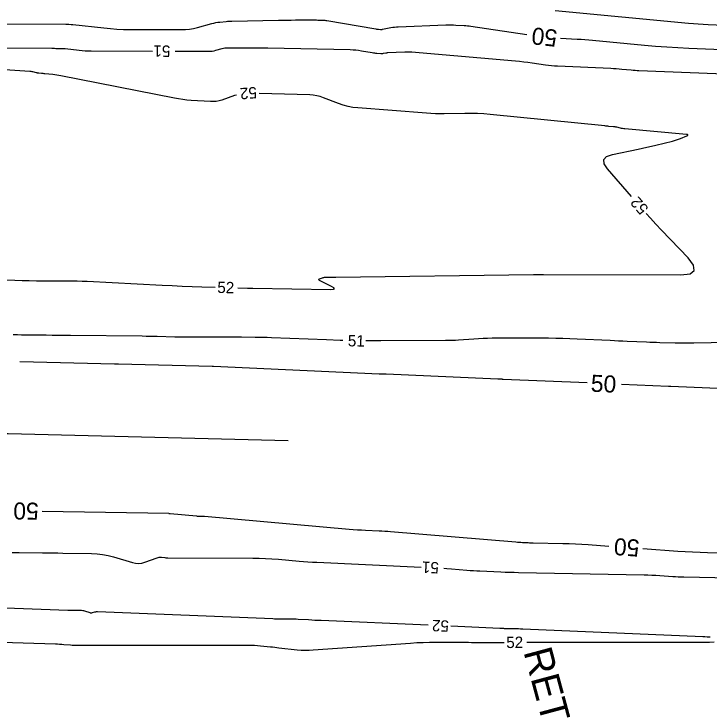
# Model space of a CAD drawing. Extents: x 2384780 to 2405861, y 547869 to 573706.
# Drawn here: x 2391803.7 to 2391926.2, y 552612.6 to 552735.9 of the extents above; entities that cross this region are included whole.
import ezdxf

# ---------------------------------------------------------------- set-up
doc = ezdxf.new("R2010")
doc.units = 0
for name, color, linetype in [('Old_Level_5', 7, 'Continuous'), ('Old_Level_60', 7, 'Continuous'), ('Old_Level_61', 7, 'Continuous')]:
    doc.layers.add(name, color=color, linetype=linetype)

msp = doc.modelspace()

# ---------------------------------------------------------------- linework, layer by layer
at = {"layer": 'Old_Level_5'}
msp.add_lwpolyline([(2391368.144, 552652.22025), (2391566.47975, 552661.99175), (2391802.65175, 552661.99175), (2391851.9615, 552660.77025)], dxfattribs=at)
at = {"layer": 'Old_Level_60'}
for points in [[(2391898.95625, 552736.50825), (2391922.423, 552734.2755), (2391923.29, 552734.199), (2391924.15775, 552734.13425), (2391925.02625, 552734.08125), (2391925.89575, 552734.04025), (2391928.737, 552733.92525)], [(2391801.15675, 552729.8795), (2391810.3285, 552729.8245), (2391810.5645, 552729.823), (2391810.8005, 552729.82125), (2391811.0365, 552729.8195), (2391811.2725, 552729.8175), (2391812.04325, 552729.8105), (2391812.2085, 552729.807), (2391812.37325, 552729.799), (2391812.53775, 552729.78675), (2391812.702, 552729.7705), (2391815.16425, 552729.492), (2391815.69225, 552729.4395), (2391816.22125, 552729.4015), (2391816.751, 552729.378), (2391817.2815, 552729.36875), (2391828.0845, 552729.33025)], [(2391832.0845, 552729.316), (2391837.877, 552729.29525), (2391838.225, 552729.30575), (2391838.5695, 552729.34), (2391838.911, 552729.39775), (2391839.2495, 552729.47925), (2391840.3495, 552729.78375), (2391840.58625, 552729.841), (2391840.8255, 552729.882), (2391841.06675, 552729.90675), (2391841.31025, 552729.9155), (2391845.10725, 552729.92375), (2391845.92075, 552729.92325), (2391846.7345, 552729.918), (2391847.548, 552729.90775), (2391848.3615, 552729.893), (2391862.87725, 552729.5855), (2391863.37525, 552729.56575), (2391863.8715, 552729.5275), (2391864.36575, 552729.4705), (2391864.8585, 552729.39525), (2391866.756, 552729.06875), (2391866.955, 552729.03675), (2391867.1545, 552729.0095), (2391867.35475, 552728.98675), (2391867.5555, 552728.9685), (2391868.2475, 552728.9135), (2391868.37025, 552728.908), (2391868.49225, 552728.911), (2391868.614, 552728.9225), (2391868.735, 552728.94225), (2391869.13, 552729.02125), (2391869.21475, 552729.03625), (2391869.3, 552729.04825), (2391869.3855, 552729.0565), (2391869.4715, 552729.0615), (2391872.467, 552729.17675), (2391873.10875, 552729.19125), (2391873.74975, 552729.1855), (2391874.3905, 552729.1595), (2391875.0305, 552729.11325), (2391891.95125, 552727.62275), (2391892.6885, 552727.55225), (2391893.4245, 552727.4705), (2391894.15925, 552727.3775), (2391894.8925, 552727.27325), (2391897.286, 552726.9145), (2391897.7995, 552726.8445), (2391898.3145, 552726.788), (2391898.8305, 552726.745), (2391899.348, 552726.7155), (2391908.7365, 552726.306), (2391909.23225, 552726.28125), (2391909.7275, 552726.25025), (2391910.2225, 552726.21275), (2391910.717, 552726.16875), (2391912.33125, 552726.01525), (2391912.6775, 552725.98475), (2391913.02375, 552725.95875), (2391913.3705, 552725.93775), (2391913.71775, 552725.92125), (2391931.7835, 552725.18975)], [(2391842.86475, 552721.59075), (2391842.5295, 552721.49075), (2391840.275, 552720.70625), (2391839.7885, 552720.5635), (2391839.29525, 552720.47075), (2391838.795, 552720.4285), (2391838.288, 552720.4365), (2391834.856, 552720.659), (2391834.122, 552720.7185), (2391833.39125, 552720.80175), (2391832.6635, 552720.90875), (2391831.93875, 552721.03925), (2391811.92275, 552724.98), (2391811.5685, 552725.0455), (2391811.21275, 552725.103), (2391810.856, 552725.15225), (2391810.498, 552725.19325), (2391809.11625, 552725.336), (2391808.97025, 552725.35075), (2391808.82425, 552725.36525), (2391808.67825, 552725.379), (2391808.532, 552725.3925), (2391808.0545, 552725.43575), (2391807.95275, 552725.44675), (2391807.85125, 552725.462), (2391807.75075, 552725.48125), (2391807.65075, 552725.5045), (2391807.01125, 552725.666), (2391806.87375, 552725.6975), (2391806.735, 552725.72275), (2391806.5955, 552725.7415), (2391806.455, 552725.75425), (2391779.96975, 552727.52725)], [(2391912.374, 552703.7265), (2391908.171, 552708.578), (2391907.57, 552709.494), (2391907.51375, 552710.226), (2391908.00225, 552710.7745), (2391909.03525, 552711.139), (2391913.55525, 552712.08275), (2391914.3405, 552712.25), (2391915.12425, 552712.42375), (2391915.90675, 552712.6035), (2391916.68775, 552712.78975), (2391919.6135, 552713.49975), (2391919.969, 552713.5935), (2391920.32, 552713.7015), (2391920.6665, 552713.8235), (2391921.00825, 552713.95925), (2391922.11725, 552714.4265), (2391922.293, 552714.51675), (2391922.34525, 552714.588), (2391922.27375, 552714.64), (2391922.07875, 552714.6725), (2391911.24775, 552715.6425), (2391911.04625, 552715.664), (2391910.8455, 552715.6925), (2391910.64625, 552715.728), (2391910.44775, 552715.77025), (2391909.80175, 552715.91975), (2391909.66275, 552715.94925), (2391909.52325, 552715.974), (2391909.38275, 552715.9935), (2391909.2415, 552716.008), (2391908.41525, 552716.078), (2391908.23825, 552716.0935), (2391908.06125, 552716.1095), (2391907.88425, 552716.12625), (2391907.7075, 552716.14375), (2391887.52875, 552718.1795), (2391886.41825, 552718.275), (2391885.30675, 552718.33775), (2391884.19375, 552718.3675), (2391883.07925, 552718.3645), (2391879.43675, 552718.3015), (2391878.65625, 552718.297), (2391877.8765, 552718.311), (2391877.0975, 552718.34325), (2391876.31875, 552718.39375), (2391864.22525, 552719.3215), (2391863.3555, 552719.42), (2391862.50025, 552719.58125), (2391861.659, 552719.80525), (2391860.832, 552720.092), (2391858.154, 552721.1305), (2391857.575, 552721.32775), (2391856.9855, 552721.47375), (2391856.38575, 552721.56875), (2391855.77575, 552721.613), (2391846.83, 552721.88275)], [(2391843.11825, 552687.6465), (2391844.80925, 552687.59625), (2391844.8985, 552687.59425), (2391844.988, 552687.593), (2391845.07725, 552687.593), (2391845.16675, 552687.59425), (2391845.4585, 552687.59925), (2391845.521, 552687.6), (2391845.5835, 552687.6005), (2391845.64625, 552687.60025), (2391845.70875, 552687.5995), (2391859.481, 552687.37325), (2391859.93, 552687.39775), (2391860.1005, 552687.49075), (2391859.9925, 552687.65225), (2391859.606, 552687.88225), (2391857.46075, 552688.96075), (2391857.34625, 552689.03575), (2391857.311, 552689.1055), (2391857.35475, 552689.1705), (2391857.47775, 552689.23025), (2391858.008, 552689.41775), (2391858.1225, 552689.453), (2391858.23875, 552689.47875), (2391858.35675, 552689.49475), (2391858.47625, 552689.50075), (2391859.97225, 552689.51775), (2391859.986, 552689.518), (2391859.99975, 552689.51825), (2391860.01325, 552689.5185), (2391860.027, 552689.519), (2391860.0715, 552689.5205), (2391860.08125, 552689.521), (2391860.09075, 552689.52125), (2391860.10025, 552689.5215), (2391860.10975, 552689.52175), (2391860.22375, 552689.52475), (2391860.24825, 552689.52525), (2391860.27275, 552689.52575), (2391860.297, 552689.52625), (2391860.3215, 552689.52675), (2391895.14875, 552689.9695), (2391895.32175, 552689.972), (2391895.495, 552689.97525), (2391895.668, 552689.97925), (2391895.841, 552689.98375), (2391896.4065, 552690), (2391896.52775, 552690.003), (2391896.649, 552690.005), (2391896.77, 552690.006), (2391896.89125, 552690.00625), (2391921.078, 552689.93925), (2391922.70575, 552690.121), (2391923.46125, 552690.67725), (2391923.3445, 552691.60825), (2391922.3555, 552692.914), (2391917.7005, 552697.791), (2391916.7095, 552698.842), (2391915.73125, 552699.9045), (2391915.00475, 552700.71325)], [(2391784.96675, 552689.5675), (2391803.8365, 552688.97225), (2391805.10025, 552688.93725), (2391806.364, 552688.91175), (2391807.628, 552688.89575), (2391808.892, 552688.8895), (2391813.0215, 552688.88425), (2391813.90625, 552688.87775), (2391814.79075, 552688.86025), (2391815.675, 552688.8315), (2391816.55875, 552688.792), (2391829.7595, 552688.11875), (2391831.5155, 552688.03375), (2391833.27225, 552687.95825), (2391835.029, 552687.892), (2391836.78625, 552687.835), (2391839.12, 552687.7655)], [(2391861.60075, 552678.369), (2391861.10875, 552678.3805), (2391858.719, 552678.46175), (2391849.00925, 552678.8455), (2391848.28825, 552678.8715), (2391847.5675, 552678.89225), (2391846.84625, 552678.908), (2391846.125, 552678.91875), (2391843.76875, 552678.94525), (2391843.26375, 552678.95), (2391842.75875, 552678.953), (2391842.254, 552678.95425), (2391841.749, 552678.95375), (2391835.73575, 552678.93625), (2391834.796, 552678.93675), (2391833.8565, 552678.944), (2391832.917, 552678.95775), (2391831.9775, 552678.97825), (2391828.909, 552679.05575), (2391828.25125, 552679.071), (2391827.59375, 552679.08425), (2391826.936, 552679.095), (2391826.27825, 552679.10325), (2391813.664, 552679.2425), (2391812.58075, 552679.254), (2391811.4975, 552679.2645), (2391810.41425, 552679.274), (2391809.33075, 552679.2825), (2391805.73, 552679.309), (2391805.00275, 552679.31825), (2391804.27575, 552679.33575), (2391803.549, 552679.36125)], [(2391935.604, 552678.11825), (2391923.368, 552677.89775), (2391922.543, 552677.8875), (2391921.718, 552677.886), (2391920.89325, 552677.89375), (2391920.06825, 552677.91075), (2391917.3735, 552677.98025), (2391916.79625, 552677.9965), (2391916.219, 552678.015), (2391915.64175, 552678.03625), (2391915.0645, 552678.05975), (2391911.611, 552678.20875), (2391910.871, 552678.24125), (2391910.131, 552678.27475), (2391909.391, 552678.30925), (2391908.65125, 552678.34475), (2391902.8125, 552678.63025), (2391901.561, 552678.68375), (2391900.3095, 552678.72175), (2391899.05725, 552678.74475), (2391897.80475, 552678.752), (2391887.893, 552678.7505), (2391887.07575, 552678.743), (2391886.25875, 552678.72025), (2391885.44225, 552678.6825), (2391884.6265, 552678.63), (2391881.9625, 552678.4335), (2391881.3915, 552678.39625), (2391880.82, 552678.369), (2391880.24825, 552678.35175), (2391879.676, 552678.34425), (2391868.28075, 552678.294), (2391865.8895, 552678.2965), (2391865.60025, 552678.3)], [(2391803.337, 552641.0145), (2391804.601, 552641.0055), (2391808.73, 552640.97575), (2391809.61475, 552640.9685), (2391810.4995, 552640.95925), (2391811.38425, 552640.948), (2391812.269, 552640.93475), (2391817.319, 552640.85425), (2391818.30475, 552640.805), (2391819.28025, 552640.68875), (2391820.2455, 552640.50575), (2391821.2005, 552640.25575), (2391824.52375, 552639.26375), (2391825.07725, 552639.14325), (2391825.62825, 552639.11275), (2391826.17675, 552639.172), (2391826.723, 552639.3215), (2391828.9105, 552640.1015), (2391829.09, 552640.15475), (2391829.272, 552640.1875), (2391829.4565, 552640.19975), (2391829.64375, 552640.1915), (2391830.259, 552640.131), (2391830.391, 552640.11975), (2391830.523, 552640.1115), (2391830.65525, 552640.10625), (2391830.78775, 552640.10425), (2391845.75175, 552640.04775), (2391846.87175, 552640.03175), (2391847.99075, 552639.99225), (2391849.1085, 552639.929), (2391850.22525, 552639.842), (2391853.87125, 552639.52), (2391854.65275, 552639.455), (2391855.435, 552639.39825), (2391856.21775, 552639.34975), (2391857.001, 552639.30975), (2391875.3525, 552638.46525)], [(2391879.347, 552638.25975), (2391879.90275, 552638.22125), (2391880.726, 552638.1565), (2391883.414, 552637.9325), (2391883.99025, 552637.88725), (2391884.56675, 552637.84775), (2391885.14375, 552637.81375), (2391885.721, 552637.78525), (2391889.37925, 552637.6235), (2391890.16325, 552637.59125), (2391890.9475, 552637.564), (2391891.73175, 552637.54175), (2391892.51625, 552637.52425), (2391914.6055, 552637.1065), (2391915.30175, 552637.08875), (2391915.9975, 552637.06125), (2391916.693, 552637.0245), (2391917.38775, 552636.97825), (2391919.65725, 552636.81175), (2391920.14375, 552636.7795), (2391920.6305, 552636.7535), (2391921.1175, 552636.7345), (2391921.605, 552636.72175), (2391940.8075, 552636.3545)], [(2391876.62475, 552628.209), (2391857.77725, 552629.03), (2391857.222, 552629.0555), (2391856.66675, 552629.08375), (2391856.11175, 552629.1145), (2391855.557, 552629.148), (2391853.74475, 552629.262), (2391853.35625, 552629.28325), (2391852.9675, 552629.29775), (2391852.57875, 552629.306), (2391852.18975, 552629.3075), (2391850.60025, 552629.301), (2391850.25975, 552629.3015), (2391849.91925, 552629.306), (2391849.579, 552629.314), (2391849.2385, 552629.326), (2391818.413, 552630.583), (2391818.27725, 552630.58275), (2391818.14275, 552630.5715), (2391818.0095, 552630.549), (2391817.878, 552630.51525), (2391817.45025, 552630.3865), (2391817.3585, 552630.366), (2391817.267, 552630.3595), (2391817.17575, 552630.3675), (2391817.0845, 552630.3895), (2391816.185, 552630.6765), (2391815.991, 552630.7305), (2391815.79475, 552630.7695), (2391815.596, 552630.793), (2391815.39475, 552630.8015), (2391814.2, 552630.80725), (2391813.94425, 552630.8095), (2391813.68825, 552630.814), (2391813.43225, 552630.82025), (2391813.1765, 552630.829), (2391803.74975, 552631.1815), (2391801.72975, 552631.2565)], [(2391926.23775, 552626.12825), (2391926.11075, 552626.1345), (2391925.9835, 552626.13975), (2391925.8565, 552626.1435), (2391925.72925, 552626.14625), (2391925.3135, 552626.15325), (2391925.2245, 552626.15525), (2391925.13525, 552626.1575), (2391925.04625, 552626.1605), (2391924.95725, 552626.164), (2391893.24375, 552627.53925), (2391892.87225, 552627.55425), (2391892.50075, 552627.56675), (2391892.129, 552627.57675), (2391891.75725, 552627.58425), (2391890.21875, 552627.611), (2391890.12075, 552627.61325), (2391890.0225, 552627.6165), (2391889.9245, 552627.62075), (2391889.8265, 552627.62625), (2391889.50675, 552627.6455), (2391889.438, 552627.64975), (2391889.3695, 552627.65325), (2391889.30075, 552627.65675), (2391889.23225, 552627.66), (2391880.621, 552628.035)], [(2391790.09375, 552625.57225), (2391810.96875, 552624.93625), (2391811.34025, 552624.92225), (2391811.71125, 552624.903), (2391812.082, 552624.8785), (2391812.45225, 552624.84875), (2391813.66175, 552624.743), (2391813.921, 552624.72325), (2391814.1805, 552624.70925), (2391814.44025, 552624.70075), (2391814.70025, 552624.69825), (2391844.9875, 552624.73525), (2391845.5195, 552624.7285), (2391846.05075, 552624.70725), (2391846.581, 552624.67125), (2391847.1105, 552624.62075), (2391848.839, 552624.4315), (2391849.2095, 552624.391), (2391849.58, 552624.3505), (2391849.95025, 552624.31), (2391850.32075, 552624.2695), (2391853.56025, 552623.915), (2391854.25475, 552623.85475), (2391854.94975, 552623.826), (2391855.64525, 552623.82875), (2391856.3415, 552623.86275), (2391873.50125, 552625.0895), (2391874.6155, 552625.1585), (2391875.7305, 552625.20675), (2391876.84625, 552625.23375), (2391877.96275, 552625.24), (2391882.09925, 552625.22375), (2391882.637, 552625.22125), (2391883.17475, 552625.21825), (2391883.7125, 552625.21475), (2391884.25025, 552625.2105), (2391886.00675, 552625.196), (2391886.383, 552625.1935), (2391886.7595, 552625.19225), (2391887.136, 552625.19225), (2391887.51225, 552625.1935), (2391889.98125, 552625.20575)], [(2391893.98125, 552625.2255), (2391896.78875, 552625.2395), (2391898.7765, 552625.24775), (2391900.76425, 552625.253), (2391902.752, 552625.255), (2391904.74, 552625.25375), (2391916.046, 552625.2385), (2391917.2075, 552625.2375), (2391918.369, 552625.238), (2391919.5305, 552625.24), (2391920.692, 552625.24325), (2391924.48625, 552625.256), (2391925.29925, 552625.25975), (2391926.1125, 552625.266), (2391926.9255, 552625.274)]]:
    msp.add_lwpolyline(points, dxfattribs=at)
at = {"layer": 'Old_Level_61'}
for points in [[(2391794.479, 552734.162), (2391812.8225, 552734.05175), (2391812.947, 552734.051), (2391813.07125, 552734.05025), (2391813.1955, 552734.04925), (2391813.32, 552734.048), (2391813.72625, 552734.0445), (2391813.81325, 552734.0425), (2391813.9, 552734.03825), (2391813.98675, 552734.032), (2391814.07325, 552734.02325), (2391819.48975, 552733.41075), (2391820.65125, 552733.2955), (2391821.81475, 552733.21175), (2391822.98, 552733.16), (2391824.147, 552733.14), (2391833.17825, 552733.1075), (2391833.891, 552733.12925), (2391834.59725, 552733.19925), (2391835.297, 552733.31775), (2391835.99025, 552733.4845), (2391838.53275, 552734.1885), (2391838.87275, 552734.27475), (2391839.21575, 552734.34625), (2391839.5615, 552734.40275), (2391839.91, 552734.44425), (2391841.05275, 552734.55575), (2391841.29775, 552734.57725), (2391841.543, 552734.594), (2391841.78875, 552734.606), (2391842.0345, 552734.6135), (2391850.255, 552734.779), (2391850.997, 552734.79225), (2391851.73875, 552734.80225), (2391852.48075, 552734.809), (2391853.22275, 552734.81225), (2391856.1695, 552734.81875), (2391856.4275, 552734.81875), (2391856.6855, 552734.817), (2391856.9435, 552734.81375), (2391857.20125, 552734.809), (2391858.04375, 552734.79125), (2391858.224, 552734.784), (2391858.4035, 552734.77025), (2391858.5825, 552734.7495), (2391858.76075, 552734.72225), (2391867.38025, 552733.2395), (2391867.4975, 552733.22075), (2391867.61525, 552733.2045), (2391867.7335, 552733.19125), (2391867.852, 552733.1805), (2391868.23925, 552733.14975), (2391868.32225, 552733.146), (2391868.40475, 552733.148), (2391868.487, 552733.15575), (2391868.56875, 552733.169), (2391870.05725, 552733.4665), (2391870.377, 552733.52375), (2391870.69825, 552733.56825), (2391871.021, 552733.6), (2391871.34525, 552733.61875), (2391879.72575, 552733.94075), (2391880.1645, 552733.9525), (2391880.60325, 552733.95425), (2391881.04175, 552733.946), (2391881.48025, 552733.9275), (2391882.91275, 552733.851), (2391883.21925, 552733.83075), (2391883.525, 552733.8035), (2391883.83025, 552733.769), (2391884.1345, 552733.727), (2391893.967, 552732.2535)], [(2391899.926, 552731.5855), (2391902.85675, 552731.45775), (2391903.5275, 552731.42425), (2391904.198, 552731.382), (2391904.86775, 552731.33125), (2391905.53675, 552731.272), (2391914.67375, 552730.4025), (2391916.63275, 552730.22975), (2391918.59325, 552730.08325), (2391920.55575, 552729.96375), (2391922.52, 552729.871), (2391934.154, 552729.39975)], [(2391904.62, 552670.883), (2391889.8045, 552671.5215), (2391889.70925, 552671.52575), (2391889.61425, 552671.53), (2391889.519, 552671.5345), (2391889.424, 552671.539), (2391889.11325, 552671.55425), (2391889.04675, 552671.5575), (2391888.98, 552671.56075), (2391888.9135, 552671.56375), (2391888.847, 552671.56675), (2391869.22825, 552672.44675), (2391869.19275, 552672.448), (2391869.1575, 552672.448), (2391869.122, 552672.44675), (2391869.0865, 552672.44475), (2391868.97075, 552672.43625), (2391868.946, 552672.43475), (2391868.92125, 552672.4335), (2391868.89625, 552672.43275), (2391868.8715, 552672.43225), (2391868.652, 552672.4315), (2391868.60475, 552672.4315), (2391868.55775, 552672.432), (2391868.51075, 552672.433), (2391868.46375, 552672.43475), (2391868.215, 552672.4445), (2391868.16175, 552672.44675), (2391868.1085, 552672.449), (2391868.05525, 552672.45125), (2391868.002, 552672.4535), (2391838.8335, 552673.78), (2391838.81075, 552673.781), (2391838.788, 552673.7815), (2391838.76525, 552673.782), (2391838.7425, 552673.782), (2391838.66775, 552673.78175), (2391838.652, 552673.78175), (2391838.636, 552673.782), (2391838.62, 552673.78225), (2391838.604, 552673.7825), (2391822.104, 552674.19875), (2391822.0495, 552674.20025), (2391821.99475, 552674.20125), (2391821.94025, 552674.202), (2391821.88575, 552674.20275), (2391821.686, 552674.205), (2391821.6585, 552674.20525), (2391821.63075, 552674.2055), (2391821.60325, 552674.20575), (2391821.57575, 552674.206), (2391821.48575, 552674.20675), (2391821.4665, 552674.207), (2391821.447, 552674.20725), (2391821.42775, 552674.2075), (2391821.4085, 552674.208), (2391804.69625, 552674.626)], [(2391939.9615, 552669.3625), (2391919.31725, 552670.25375), (2391919.2785, 552670.2555), (2391919.24, 552670.25675), (2391919.20125, 552670.258), (2391919.16275, 552670.25925), (2391919.03675, 552670.2625), (2391919.00975, 552670.26325), (2391918.98275, 552670.264), (2391918.95575, 552670.265), (2391918.9285, 552670.26625), (2391910.61425, 552670.6245)], [(2391808.67475, 552648.28525), (2391830.949, 552647.92975), (2391830.9685, 552647.92875), (2391830.988, 552647.9265), (2391831.007, 552647.92275), (2391831.026, 552647.91775), (2391831.092, 552647.89825), (2391831.103, 552647.89575), (2391831.114, 552647.89525), (2391831.12475, 552647.89625), (2391831.13575, 552647.89925), (2391831.171, 552647.912), (2391831.1785, 552647.91425), (2391831.18625, 552647.9155), (2391831.19425, 552647.916), (2391831.20225, 552647.91575), (2391835.82275, 552647.462), (2391835.959, 552647.45025), (2391836.0955, 552647.44175), (2391836.23225, 552647.4365), (2391836.36925, 552647.43425), (2391836.8165, 552647.4325), (2391836.91225, 552647.43125), (2391837.008, 552647.42775), (2391837.10375, 552647.4225), (2391837.19925, 552647.415), (2391862.688, 552645.1625), (2391863.41175, 552645.1025), (2391864.13575, 552645.05), (2391864.86025, 552645.00525), (2391865.5855, 552644.968), (2391867.95475, 552644.859), (2391868.4625, 552644.83325), (2391868.96975, 552644.80275), (2391869.47675, 552644.7675), (2391869.98325, 552644.72775), (2391892.03525, 552642.88975), (2391892.33575, 552642.86625), (2391892.6365, 552642.8455), (2391892.93725, 552642.82775), (2391893.23825, 552642.813), (2391894.222, 552642.7695), (2391894.43275, 552642.761), (2391894.64375, 552642.7535), (2391894.8545, 552642.7475), (2391895.0655, 552642.743), (2391900.287, 552642.64425), (2391901.4055, 552642.6155), (2391902.52325, 552642.5715), (2391903.6405, 552642.51225), (2391904.75675, 552642.438), (2391908.4315, 552642.1685)], [(2391914.4155, 552641.7295), (2391920.5405, 552641.28), (2391921.84875, 552641.193), (2391923.158, 552641.1235), (2391924.468, 552641.07175), (2391925.77875, 552641.038), (2391930.06175, 552640.956)]]:
    msp.add_lwpolyline(points, dxfattribs=at)

# ---------------------------------------------------------------- texts
at = {"layer": 'Old_Level_5'}
msp.add_text('RETAIN', height=5, rotation=285.0250806, dxfattribs=at).set_placement((2391893.35625, 552623.57425))
at = {"layer": 'Old_Level_60'}
for s, rotation, p in [('51', 179.7952972, (2391831.22175, 552730.319)), ('52', 184.2130972, (2391846.38275, 552723.036)), ('52', 131.1218278, (2391915.50875, 552701.64475)), ('52', 358.2955306, (2391839.4605, 552686.755)), ('51', 359.010625, (2391862.4495, 552677.34375)), ('51', 177.0561139, (2391878.53375, 552639.31375)), ('52', 177.5059889, (2391880.29475, 552629.05025)), ('52', 0.2838056, (2391890.3565, 552624.2075))]:
    msp.add_text(s, height=2, rotation=rotation, dxfattribs=at).set_placement(p)
at = {"layer": 'Old_Level_61'}
for rotation, p in [(173.6054472, (2391899.4505, 552733.052)), (357.5316806, (2391905.19275, 552669.35675)), (179.0858167, (2391808.06075, 552649.79525)), (175.8036917, (2391913.88875, 552643.272))]:
    msp.add_text('50', height=3, rotation=rotation, dxfattribs=at).set_placement(p)

doc.saveas('drawing.dxf')
